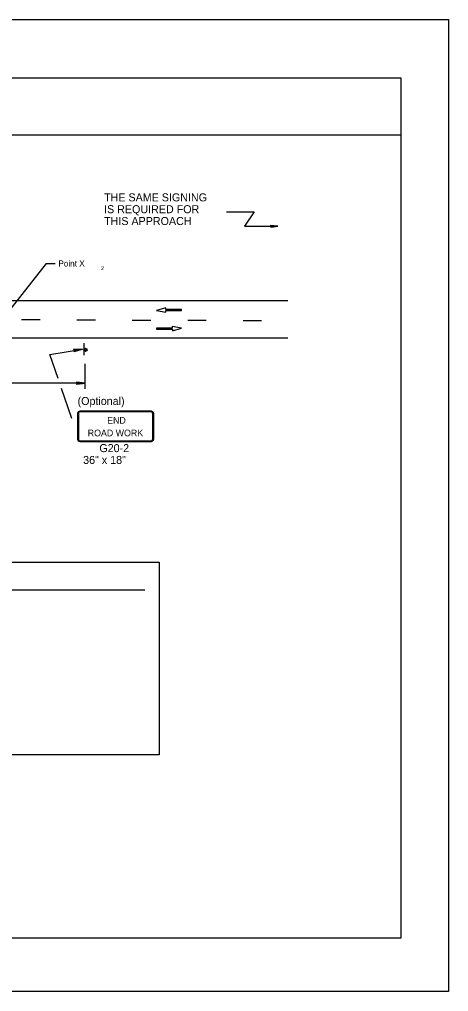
# Model space of a CAD drawing. Extents: x -14145 to -13521, y 30244 to 30661.
# Drawn here: x -13768.42 to -13757.17, y 30505.81 to 30531.31 of the extents above; entities that cross this region are included whole.
import ezdxf

# ---------------------------------------------------------------- set-up
doc = ezdxf.new("R2010")
doc.units = 0
for name, color, linetype in [('1', 7, 'Continuous'), ('10', 7, 'Continuous'), ('2', 7, 'Continuous'), ('3', 7, 'Continuous'), ('61', 7, 'Continuous')]:
    doc.layers.add(name, color=color, linetype=linetype)

msp = doc.modelspace()

# ---------------------------------------------------------------- linework, layer by layer
at = {"layer": '1'}
for p, q in [((-13762.995, 30526.256), (-13762.269, 30526.256)), ((-13762.27, 30526.256), (-13762.521, 30525.884)), ((-13762.521, 30525.884), (-13761.65, 30525.884)), ((-13787.663, 30523.935), (-13761.383, 30523.935)), ((-13764.589, 30523.743), (-13764.83, 30523.676)), ((-13764.83, 30523.676), (-13764.587, 30523.63)), ((-13764.589, 30523.697), (-13764.589, 30523.743)), ((-13764.173, 30523.697), (-13764.589, 30523.697)), ((-13764.587, 30523.63), (-13764.587, 30523.675)), ((-13764.587, 30523.675), (-13764.173, 30523.675)), ((-13764.173, 30523.675), (-13764.173, 30523.697)), ((-13767.883, 30523.425), (-13768.369, 30523.425)), ((-13766.431, 30523.419), (-13766.917, 30523.419)), ((-13764.979, 30523.413), (-13765.465, 30523.413)), ((-13764.173, 30523.206), (-13764.417, 30523.252)), ((-13764.417, 30523.252), (-13764.417, 30523.207)), ((-13763.527, 30523.407), (-13764.013, 30523.407)), ((-13762.075, 30523.401), (-13762.561, 30523.401)), ((-13764.417, 30523.207), (-13764.83, 30523.207)), ((-13764.83, 30523.207), (-13764.83, 30523.185)), ((-13764.83, 30523.185), (-13764.414, 30523.185)), ((-13764.414, 30523.14), (-13764.173, 30523.206)), ((-13764.414, 30523.185), (-13764.414, 30523.14)), ((-13787.663, 30522.951), (-13761.383, 30522.951)), ((-13766.732, 30522.812), (-13766.732, 30522.5)), ((-13766.732, 30522.812), (-13766.732, 30522.5)), ((-13766.698, 30521.617), (-13766.698, 30522.275)), ((-13766.698, 30521.767), (-13771.147, 30521.767)), ((-13766.898, 30520.979), (-13766.898, 30520.291)), ((-13766.873, 30520.979), (-13766.873, 30520.291)), ((-13764.964, 30521.03), (-13766.837, 30521.03)), ((-13764.964, 30521.03), (-13766.837, 30521.03)), ((-13764.964, 30521.015), (-13766.837, 30521.015)), ((-13764.964, 30521.015), (-13766.837, 30521.015)), ((-13764.928, 30520.291), (-13764.928, 30520.979)), ((-13764.903, 30520.291), (-13764.903, 30520.979)), ((-13766.837, 30520.254), (-13764.964, 30520.254)), ((-13766.837, 30520.239), (-13764.964, 30520.239))]:
    msp.add_line(p, q, dxfattribs=at)
msp.add_lwpolyline([(-13761.829, 30525.905), (-13761.821, 30525.891), (-13761.649, 30525.883), (-13761.829, 30525.905), (-13761.834, 30525.912), (-13761.649, 30525.883), (-13761.82, 30525.871), (-13761.828, 30525.861), (-13761.649, 30525.883), (-13761.837, 30525.851), (-13761.828, 30525.861)], dxfattribs=at)
msp.add_circle((-13766.692, 30522.639), 0.0408, dxfattribs=at)
msp.add_arc((-13766.697, 30522.647), 0.0214, 189.521, 184.2501, dxfattribs=at)
for centre, major_axis, ratio, start_param, end_param in [((-13766.839, 30520.977), (0.0609, 0), 0.839899, 1.570796, 3.141593), ((-13766.839, 30520.977), (0, -0.0365), 0.999938, 3.141593, 4.712389), ((-13764.966, 30520.977), (-0.0609, 0), 0.839899, 3.141593, 4.712389), ((-13764.966, 30520.977), (0, 0.0365), 0.999938, 4.712389, 6.283185), ((-13766.839, 30520.29), (0.0609, 0), 0.839899, 3.141593, 4.712389), ((-13766.839, 30520.29), (0, -0.0365), 0.999938, 4.712389, 6.283185), ((-13764.966, 30520.29), (0, 0.0365), 0.999938, 3.141593, 4.712389), ((-13764.966, 30520.29), (-0.0609, 0), 0.839899, 1.570796, 3.141593)]:
    msp.add_ellipse(centre, major_axis=major_axis, ratio=ratio, start_param=start_param, end_param=end_param, dxfattribs=at)
at = {"layer": '10'}
for p, q in [((-13789.874, 30529.777), (-13758.422, 30529.777)), ((-13758.422, 30529.777), (-13758.422, 30507.207)), ((-13789.874, 30528.277), (-13758.422, 30528.277)), ((-13758.422, 30507.207), (-13789.874, 30507.207))]:
    msp.add_line(p, q, dxfattribs=at)
at = {"layer": '2'}
for p, q in [((-13767.722, 30524.907), (-13768.648, 30523.724)), ((-13767.722, 30524.907), (-13767.485, 30524.907)), ((-13785.082, 30516.348), (-13765.132, 30516.348))]:
    msp.add_line(p, q, dxfattribs=at)
msp.add_lwpolyline([(-13785.391, 30517.071), (-13764.763, 30517.071), (-13764.763, 30512.019), (-13785.391, 30512.019)], close=True, dxfattribs=at)
at = {"layer": '3'}
for points in [[(-13767.408, 30521.885), (-13767.629, 30522.52), (-13766.774, 30522.656)], [(-13766.994, 30522.648), (-13766.983, 30522.634), (-13766.774, 30522.656), (-13766.994, 30522.648), (-13767.006, 30522.656), (-13766.774, 30522.656), (-13766.98, 30522.612), (-13766.985, 30522.596), (-13766.774, 30522.656), (-13766.995, 30522.584), (-13766.985, 30522.596)], [(-13766.916, 30521.794), (-13766.908, 30521.778), (-13766.698, 30521.767), (-13766.916, 30521.794), (-13766.927, 30521.804), (-13766.698, 30521.767), (-13766.908, 30521.756), (-13766.915, 30521.741), (-13766.698, 30521.767), (-13766.927, 30521.73), (-13766.915, 30521.741)], [(-13767.046, 30520.84), (-13767.319, 30521.627)]]:
    msp.add_lwpolyline(points, dxfattribs=at)
at = {"layer": '61'}
msp.add_lwpolyline([(-13790.174, 30531.307), (-13757.174, 30531.307), (-13757.174, 30505.807), (-13790.174, 30505.807)], close=True, dxfattribs=at)

# ---------------------------------------------------------------- texts
at = {"layer": '1'}
for s, p in [('END', (-13766.124, 30520.704)), ('ROAD WORK', (-13766.633, 30520.373))]:
    msp.add_text(s, height=0.173, dxfattribs=at).set_placement(p)
at = {"layer": '2'}
for s, p in [('THE SAME SIGNING', (-13766.205, 30526.534)), ('IS REQUIRED FOR', (-13766.205, 30526.224)), ('THIS APPROACH', (-13766.205, 30525.914)), ('(Optional)', (-13766.9, 30521.193)), ('G20-2', (-13766.329, 30519.957)), ('36" x 18"', (-13766.754, 30519.647))]:
    msp.add_text(s, height=0.21, dxfattribs=at).set_placement(p)
at = {"layer": '3'}
for s, height, p in [('Point X', 0.16, (-13767.402, 30524.826)), ('2', 0.1, (-13766.284, 30524.73))]:
    msp.add_text(s, height=height, dxfattribs=at).set_placement(p)

doc.saveas('drawing.dxf')
